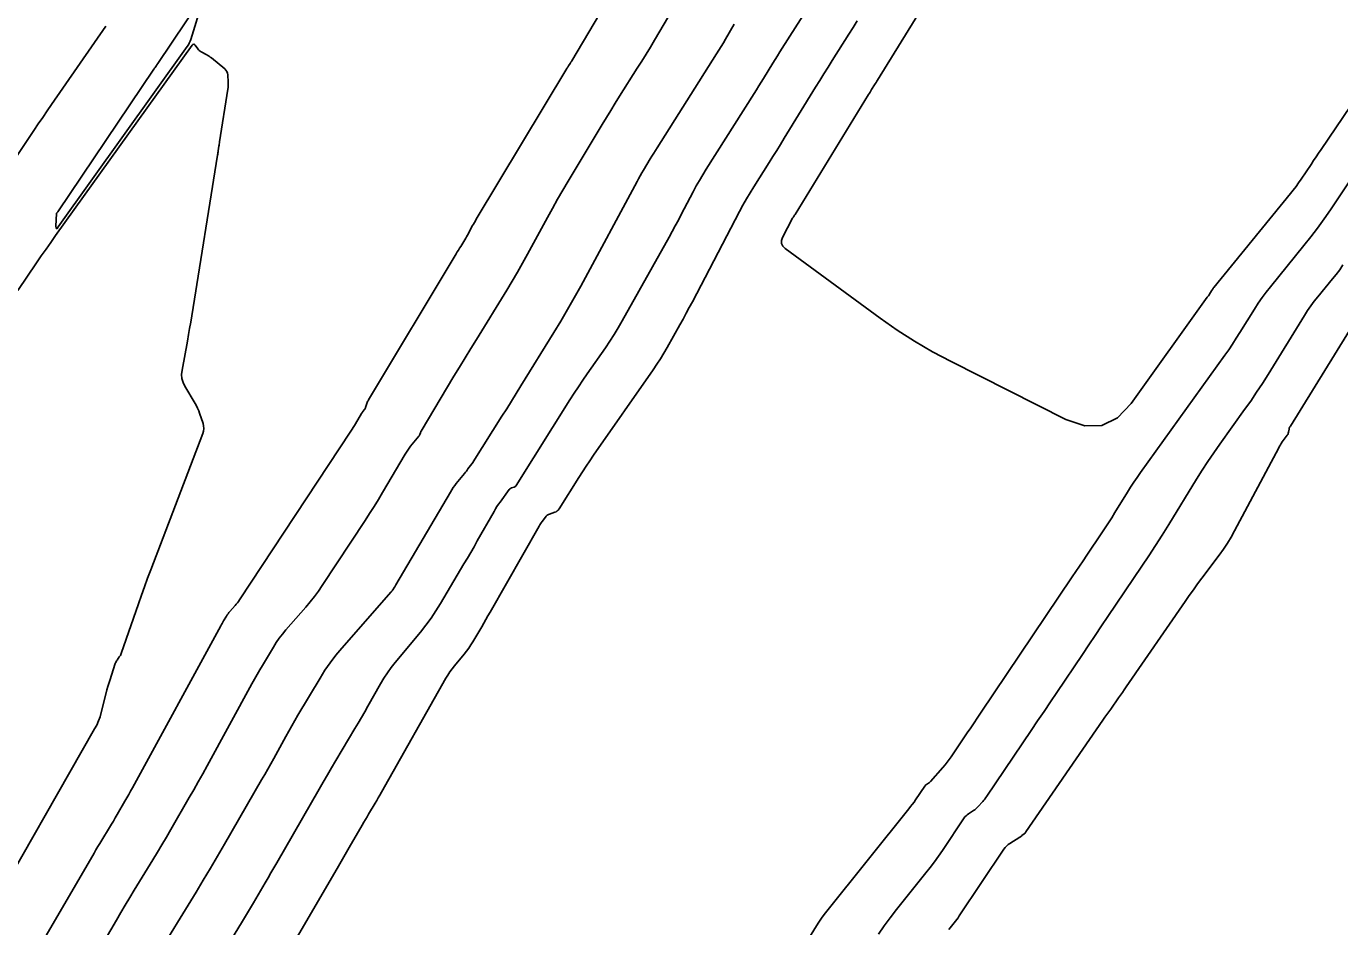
# Model space of a CAD drawing. Extents: x 658976 to 668721, y 639543 to 647196.
# Drawn here: x 661874.7 to 661989.7, y 641576.8 to 641655.6 of the extents above; entities that cross this region are included whole.
import ezdxf

# ---------------------------------------------------------------- set-up
doc = ezdxf.new("R2010")
doc.units = 0
doc.layers.add('Ex_Major Contours', color=7, linetype='Continuous')
doc.layers.add('Ex_Minor Contours', color=7, linetype='Continuous')

msp = doc.modelspace()

# ---------------------------------------------------------------- linework, layer by layer
at = {"layer": 'Ex_Major Contours'}
for points in [[(661876.05, 641575.29), (661880.64, 641583.2), (661880.8, 641583.49), (661880.97, 641583.77), (661881.14, 641584.05), (661881.31, 641584.33), (661881.99, 641585.45), (661882.16, 641585.73), (661882.33, 641586.01), (661882.49, 641586.29), (661882.66, 641586.57), (661883.34, 641587.75), (661883.51, 641588.05), (661883.67, 641588.34), (661883.84, 641588.63), (661884, 641588.93), (661891.74, 641603.1), (661891.8, 641603.21), (661891.86, 641603.32), (661891.92, 641603.42), (661891.98, 641603.53), (661892.24, 641603.96), (661892.3, 641604.06), (661892.37, 641604.16), (661892.45, 641604.26), (661892.53, 641604.35), (661892.99, 641604.88), (661893.09, 641605), (661893.19, 641605.13), (661893.28, 641605.25), (661893.37, 641605.38), (661903.13, 641620.17), (661903.24, 641620.33), (661903.34, 641620.49), (661903.44, 641620.65), (661903.53, 641620.81), (661904.05, 641621.7), (661904.08, 641621.74), (661904.11, 641621.79), (661904.14, 641621.83), (661904.18, 641621.88), (661904.31, 641622.04), (661904.34, 641622.09), (661904.37, 641622.13), (661904.4, 641622.18), (661904.42, 641622.23), (661904.53, 641622.59), (661904.56, 641622.67), (661904.59, 641622.74), (661904.63, 641622.82), (661904.67, 641622.89), (661912.34, 641635.69), (661912.44, 641635.85), (661912.54, 641636.02), (661912.64, 641636.18), (661912.74, 641636.34), (661913.18, 641637.05), (661913.26, 641637.18), (661913.34, 641637.32), (661913.42, 641637.46), (661913.49, 641637.6), (661913.79, 641638.16), (661913.87, 641638.29), (661913.95, 641638.43), (661914.03, 641638.57), (661914.11, 641638.71), (661922.05, 641651.92), (661922.08, 641651.97), (661922.12, 641652.03), (661922.15, 641652.09), (661922.19, 641652.14), (661922.33, 641652.37), (661922.37, 641652.42), (661922.4, 641652.48), (661922.44, 641652.54), (661922.47, 641652.6), (661928.8, 641663.31)], [(661954.98, 641660.24), (661949.25, 641650.9), (661949.18, 641650.8), (661949.12, 641650.69), (661949.05, 641650.59), (661948.99, 641650.49), (661948.72, 641650.07), (661948.66, 641649.97), (661948.59, 641649.86), (661948.53, 641649.76), (661948.46, 641649.65), (661942.02, 641639.14), (661942, 641639.11), (661941.98, 641639.09), (661941.96, 641639.06), (661941.95, 641639.03), (661941.88, 641638.92), (661941.86, 641638.9), (661941.85, 641638.87), (661941.83, 641638.84), (661941.81, 641638.81), (661940.93, 641637.13), (661940.83, 641636.85), (661940.84, 641636.59), (661940.95, 641636.36), (661941.16, 641636.16), (661949.47, 641630.06), (661950.96, 641629.01), (661952.49, 641628.03), (661954.06, 641627.11), (661955.68, 641626.25), (661965.74, 641621.18), (661967.39, 641620.62), (661968.89, 641620.66), (661970.25, 641621.32), (661971.45, 641622.59), (661978.12, 641631.88), (661978.17, 641631.95), (661978.22, 641632.02), (661978.27, 641632.09), (661978.31, 641632.16), (661978.49, 641632.46), (661978.54, 641632.53), (661978.59, 641632.6), (661978.64, 641632.67), (661978.69, 641632.74), (661985.41, 641640.96), (661985.65, 641641.27), (661985.89, 641641.58), (661986.11, 641641.9), (661986.34, 641642.22), (661987.21, 641643.52), (661987.42, 641643.85), (661987.64, 641644.18), (661987.86, 641644.5), (661988.08, 641644.83), (661995.11, 641655.21)], [(661881.68, 641655.64), (661876.92, 641648.78), (661876.53, 641648.21), (661876.14, 641647.64), (661875.75, 641647.07), (661875.37, 641646.5), (661873.25, 641643.35)]]:
    msp.add_lwpolyline(points, dxfattribs=at)
at = {"layer": 'Ex_Minor Contours'}
for points in [[(661880.92, 641574.44), (661882.59, 641577.32), (661882.97, 641577.99), (661883.37, 641578.65), (661883.76, 641579.31), (661884.16, 641579.97), (661885.78, 641582.61), (661886.18, 641583.28), (661886.58, 641583.94), (661886.97, 641584.61), (661887.36, 641585.27), (661888.97, 641588.07), (661889.37, 641588.75), (661889.76, 641589.45), (661890.15, 641590.14), (661890.53, 641590.84), (661894.45, 641598.02), (661894.68, 641598.43), (661894.91, 641598.83), (661895.14, 641599.24), (661895.38, 641599.64), (661896.34, 641601.25), (661896.58, 641601.64), (661896.85, 641602.02), (661897.13, 641602.39), (661897.43, 641602.75), (661899.18, 641604.74), (661899.56, 641605.2), (661899.93, 641605.67), (661900.29, 641606.15), (661900.62, 641606.64), (661904.38, 641612.33), (661904.77, 641612.94), (661905.16, 641613.55), (661905.54, 641614.16), (661905.9, 641614.78), (661907.88, 641618.15), (661907.99, 641618.32), (661908.1, 641618.49), (661908.22, 641618.66), (661908.35, 641618.83), (661909.08, 641619.73), (661909.11, 641619.76), (661909.13, 641619.79), (661909.14, 641619.83), (661909.16, 641619.87), (661909.21, 641620.02), (661909.22, 641620.05), (661909.24, 641620.09), (661909.25, 641620.13), (661909.27, 641620.16), (661912.15, 641624.96), (661912.64, 641625.77), (661913.13, 641626.58), (661913.62, 641627.39), (661914.12, 641628.19), (661916.78, 641632.5), (661917.25, 641633.28), (661917.71, 641634.07), (661918.16, 641634.86), (661918.6, 641635.66), (661920.34, 641638.87), (661920.77, 641639.67), (661921.22, 641640.47), (661921.68, 641641.26), (661922.14, 641642.05), (661925.13, 641647.02), (661925.51, 641647.64), (661925.88, 641648.25), (661926.27, 641648.87), (661926.65, 641649.49), (661928.2, 641651.94), (661928.59, 641652.55), (661928.97, 641653.17), (661929.35, 641653.79), (661929.72, 641654.41), (661934.24, 641662.08)], [(661890.23, 641571.65), (661893.54, 641577.09), (661893.81, 641577.52), (661894.07, 641577.96), (661894.33, 641578.4), (661894.59, 641578.84), (661895.62, 641580.6), (661895.87, 641581.04), (661896.13, 641581.48), (661896.39, 641581.92), (661896.64, 641582.36), (661900.34, 641588.79), (661900.7, 641589.42), (661901.07, 641590.05), (661901.44, 641590.68), (661901.82, 641591.31), (661903.48, 641594.11), (661903.77, 641594.59), (661904.06, 641595.08), (661904.34, 641595.57), (661904.62, 641596.07), (661905.73, 641598.04), (661906.02, 641598.52), (661906.33, 641598.99), (661906.66, 641599.45), (661907.01, 641599.89), (661909.22, 641602.56), (661909.7, 641603.16), (661910.15, 641603.77), (661910.57, 641604.41), (661910.98, 641605.06), (661913.03, 641608.55), (661913.33, 641609.04), (661913.62, 641609.54), (661913.91, 641610.04), (661914.19, 641610.55), (661915.66, 641613.13), (661915.79, 641613.34), (661915.92, 641613.55), (661916.05, 641613.75), (661916.19, 641613.95), (661916.98, 641615.04), (661917.02, 641615.09), (661917.07, 641615.12), (661917.12, 641615.16), (661917.18, 641615.18), (661917.42, 641615.26), (661917.47, 641615.28), (661917.52, 641615.31), (661917.56, 641615.35), (661917.6, 641615.4), (661922.3, 641622.89), (661922.68, 641623.47), (661923.05, 641624.05), (661923.44, 641624.62), (661923.83, 641625.19), (661925.42, 641627.46), (661925.8, 641628.04), (661926.18, 641628.62), (661926.54, 641629.21), (661926.88, 641629.81), (661930.99, 641637.15), (661931.26, 641637.64), (661931.53, 641638.14), (661931.8, 641638.64), (661932.06, 641639.14), (661933.11, 641641.13), (661933.37, 641641.63), (661933.65, 641642.12), (661933.94, 641642.61), (661934.23, 641643.09), (661938.44, 641649.73), (661938.65, 641650.06), (661938.85, 641650.39), (661939.06, 641650.72), (661939.26, 641651.05), (661940.08, 641652.38), (661940.28, 641652.71), (661940.49, 641653.04), (661940.69, 641653.37), (661940.9, 641653.7), (661945.44, 641660.86)], [(661890.14, 641657.78), (661889.11, 641654.46), (661889.05, 641654.3), (661888.98, 641654.14), (661888.9, 641653.99), (661888.8, 641653.84), (661877.5, 641638.04), (661877.41, 641637.92), (661877.34, 641637.9), (661877.31, 641637.96), (661877.3, 641638.11), (661877.36, 641639.22), (661877.36, 641639.24), (661877.37, 641639.26), (661877.37, 641639.27), (661877.38, 641639.28), (661877.44, 641639.33), (661877.45, 641639.34), (661877.46, 641639.36), (661877.47, 641639.37), (661877.48, 641639.38), (661885.87, 641651.85), (661885.9, 641651.89), (661885.93, 641651.94), (661885.96, 641651.98), (661885.99, 641652.02), (661886.11, 641652.19), (661886.13, 641652.23), (661886.16, 641652.27), (661886.19, 641652.32), (661886.22, 641652.36), (661889.93, 641657.88)], [(661886, 641573.95), (661889.57, 641579.78), (661890.2, 641580.82), (661890.83, 641581.87), (661891.45, 641582.92), (661892.06, 641583.97), (661895.31, 641589.61), (661895.58, 641590.08), (661895.85, 641590.55), (661896.11, 641591.02), (661896.38, 641591.5), (661897.42, 641593.4), (661897.68, 641593.88), (661897.95, 641594.35), (661898.22, 641594.82), (661898.49, 641595.29), (661900.43, 641598.53), (661900.86, 641599.22), (661901.32, 641599.88), (661901.81, 641600.53), (661902.33, 641601.15), (661906.65, 641606.07), (661906.69, 641606.12), (661906.73, 641606.17), (661906.76, 641606.22), (661906.8, 641606.27), (661906.94, 641606.48), (661906.97, 641606.53), (661907.01, 641606.59), (661907.04, 641606.64), (661907.07, 641606.69), (661911.84, 641614.82), (661911.96, 641615.01), (661912.09, 641615.21), (661912.22, 641615.39), (661912.36, 641615.58), (661913.08, 641616.46), (661913.16, 641616.56), (661913.24, 641616.66), (661913.31, 641616.75), (661913.38, 641616.85), (661913.82, 641617.45), (661913.82, 641617.45), (661913.82, 641617.45), (661913.83, 641617.46), (661913.84, 641617.46), (661913.84, 641617.46), (661913.84, 641617.46), (661913.84, 641617.46), (661916.35, 641621.46), (661916.77, 641622.12), (661917.19, 641622.79), (661917.6, 641623.46), (661918.01, 641624.13), (661920.89, 641628.79), (661921.5, 641629.79), (661922.1, 641630.81), (661922.68, 641631.83), (661923.25, 641632.86), (661928.19, 641642.02), (661928.32, 641642.27), (661928.47, 641642.52), (661928.61, 641642.77), (661928.75, 641643.02), (661929.34, 641644), (661929.49, 641644.24), (661929.64, 641644.49), (661929.79, 641644.73), (661929.94, 641644.97), (661935.15, 641653.21), (661935.35, 641653.53), (661935.55, 641653.85), (661935.75, 641654.17), (661935.94, 641654.49), (661936.7, 641655.79)], [(661896.6, 641572.74), (661902.05, 641582.07), (661902.28, 641582.47), (661902.52, 641582.88), (661902.75, 641583.29), (661902.99, 641583.69), (661904.12, 641585.66), (661904.26, 641585.9), (661904.4, 641586.14), (661904.54, 641586.38), (661904.68, 641586.61), (661905.25, 641587.57), (661905.39, 641587.81), (661905.53, 641588.05), (661905.67, 641588.29), (661905.81, 641588.53), (661911.44, 641598.51), (661911.61, 641598.8), (661911.8, 641599.07), (661911.99, 641599.34), (661912.2, 641599.6), (661913.04, 641600.63), (661913.25, 641600.89), (661913.45, 641601.15), (661913.63, 641601.43), (661913.8, 641601.71), (661914.58, 641603.02), (661914.77, 641603.34), (661914.95, 641603.66), (661915.13, 641603.97), (661915.31, 641604.29), (661919.61, 641611.83), (661919.67, 641611.94), (661919.73, 641612.04), (661919.8, 641612.14), (661919.87, 641612.24), (661920.16, 641612.63), (661920.23, 641612.72), (661920.32, 641612.8), (661920.42, 641612.86), (661920.53, 641612.9), (661921, 641613.06), (661921.11, 641613.1), (661921.2, 641613.17), (661921.29, 641613.25), (661921.36, 641613.34), (661923.09, 641616.1), (661923.41, 641616.59), (661923.73, 641617.08), (661924.05, 641617.56), (661924.38, 641618.04), (661929.61, 641625.54), (661929.93, 641626.02), (661930.24, 641626.5), (661930.54, 641626.98), (661930.82, 641627.48), (661931.94, 641629.48), (661932.22, 641629.98), (661932.49, 641630.48), (661932.76, 641630.98), (661933.03, 641631.49), (661937.16, 641639.39), (661937.45, 641639.94), (661937.76, 641640.49), (661938.08, 641641.03), (661938.41, 641641.56), (661939.75, 641643.68), (661940.08, 641644.21), (661940.42, 641644.74), (661940.75, 641645.27), (661941.07, 641645.81), (661943.82, 641650.28), (661944.18, 641650.87), (661944.54, 641651.45), (661944.91, 641652.03), (661945.27, 641652.61), (661946.74, 641654.93), (661947.1, 641655.51), (661947.47, 641656.09)], [(661871.04, 641577.2), (661880.69, 641594.08), (661880.87, 641594.42), (661881.03, 641594.78), (661881.16, 641595.14), (661881.27, 641595.51), (661881.7, 641597.23), (661881.77, 641597.51), (661881.85, 641597.78), (661881.93, 641598.06), (661882.02, 641598.33), (661882.49, 641599.8), (661882.52, 641599.88), (661882.56, 641599.96), (661882.6, 641600.03), (661882.65, 641600.1), (661882.85, 641600.38), (661882.9, 641600.45), (661882.94, 641600.52), (661882.98, 641600.59), (661883.01, 641600.67), (661884.52, 641605.02), (661884.79, 641605.78), (661885.06, 641606.52), (661885.33, 641607.27), (661885.61, 641608.02), (661890.16, 641619.94), (661890.22, 641620.16), (661890.25, 641620.38), (661890.23, 641620.61), (661890.18, 641620.83), (661889.88, 641621.73), (661889.8, 641621.95), (661889.71, 641622.16), (661889.61, 641622.38), (661889.5, 641622.58), (661888.59, 641624.11), (661888.43, 641624.43), (661888.33, 641624.77), (661888.3, 641625.13), (661888.34, 641625.49), (661888.81, 641628.05), (661888.91, 641628.61), (661889, 641629.16), (661889.1, 641629.71), (661889.19, 641630.26), (661891.45, 641644.34), (661891.47, 641644.43), (661891.48, 641644.53), (661891.5, 641644.62), (661891.51, 641644.72), (661891.57, 641645.11), (661891.59, 641645.2), (661891.6, 641645.3), (661891.62, 641645.4), (661891.63, 641645.49), (661892.35, 641650.1), (661892.37, 641650.26), (661892.38, 641650.41), (661892.39, 641650.57), (661892.38, 641650.73), (661892.35, 641651.37), (661892.32, 641651.52), (661892.27, 641651.66), (661892.19, 641651.78), (661892.08, 641651.89), (661890.91, 641652.84), (661890.81, 641652.92), (661890.71, 641652.99), (661890.61, 641653.05), (661890.5, 641653.12), (661890.02, 641653.38), (661889.93, 641653.43), (661889.85, 641653.49), (661889.78, 641653.56), (661889.72, 641653.64), (661889.48, 641653.97), (661889.42, 641654.03), (661889.36, 641654.05), (661889.3, 641654.03), (661889.24, 641653.97), (661877.27, 641637.29), (661876.85, 641636.69), (661876.43, 641636.1), (661876.01, 641635.5), (661875.6, 641634.89), (661873.96, 641632.48)], [(661991.58, 641643.57), (661988.9, 641639.55), (661988.35, 641638.74), (661987.78, 641637.95), (661987.19, 641637.18), (661986.58, 641636.41), (661983.64, 641632.81), (661983.26, 641632.33), (661982.91, 641631.85), (661982.57, 641631.36), (661982.24, 641630.85), (661980.97, 641628.8), (661980.65, 641628.29), (661980.32, 641627.79), (661979.99, 641627.29), (661979.64, 641626.8), (661972.28, 641616.54), (661971.97, 641616.11), (661971.68, 641615.68), (661971.4, 641615.24), (661971.12, 641614.8), (661970.03, 641613.02), (661969.75, 641612.57), (661969.47, 641612.13), (661969.18, 641611.7), (661968.89, 641611.26), (661967.56, 641609.29), (661967.24, 641608.81), (661966.92, 641608.34), (661966.6, 641607.86), (661966.28, 641607.39), (661958.27, 641595.46), (661957.98, 641595.03), (661957.69, 641594.6), (661957.4, 641594.17), (661957.1, 641593.74), (661955.69, 641591.64), (661955.52, 641591.4), (661955.34, 641591.16), (661955.16, 641590.93), (661954.97, 641590.71), (661953.87, 641589.46), (661953.83, 641589.42), (661953.79, 641589.38), (661953.75, 641589.35), (661953.71, 641589.32), (661953.52, 641589.2), (661953.48, 641589.17), (661953.44, 641589.14), (661953.4, 641589.1), (661953.37, 641589.06), (661952.58, 641587.88), (661952.44, 641587.67), (661952.29, 641587.47), (661952.14, 641587.27), (661951.98, 641587.07), (661944.81, 641578.13), (661944.56, 641577.81), (661944.33, 641577.49), (661944.11, 641577.16), (661943.89, 641576.83), (661943.06, 641575.47)], [(661990, 641634.71), (661989.71, 641634.3), (661989.4, 641633.89), (661989.09, 641633.5), (661987.81, 641631.93), (661987.49, 641631.53), (661987.19, 641631.12), (661986.9, 641630.71), (661986.63, 641630.28), (661983.44, 641625.11), (661982.94, 641624.33), (661982.44, 641623.56), (661981.92, 641622.79), (661981.38, 641622.04), (661979.22, 641619.03), (661978.69, 641618.27), (661978.17, 641617.51), (661977.67, 641616.73), (661977.18, 641615.95), (661974.74, 641611.98), (661974.17, 641611.06), (661973.59, 641610.14), (661973, 641609.24), (661972.39, 641608.33), (661969.42, 641603.93), (661968.86, 641603.1), (661968.3, 641602.27), (661967.74, 641601.44), (661967.18, 641600.6), (661964.94, 641597.27), (661964.38, 641596.44), (661963.82, 641595.61), (661963.26, 641594.78), (661962.7, 641593.94), (661958.8, 641588.18), (661958.72, 641588.06), (661958.63, 641587.94), (661958.54, 641587.83), (661958.45, 641587.72), (661958.04, 641587.26), (661957.95, 641587.16), (661957.86, 641587.07), (661957.75, 641586.99), (661957.64, 641586.92), (661957.2, 641586.64), (661957.09, 641586.56), (661956.99, 641586.48), (661956.9, 641586.38), (661956.83, 641586.28), (661954.93, 641583.44), (661954.58, 641582.94), (661954.23, 641582.44), (661953.86, 641581.95), (661953.48, 641581.47), (661950.9, 641578.25), (661950.35, 641577.54), (661949.82, 641576.82), (661949.32, 641576.09)], [(661991.42, 641630.35), (661985.39, 641620.6), (661985.35, 641620.54), (661985.32, 641620.47), (661985.3, 641620.41), (661985.28, 641620.34), (661985.23, 641620.06), (661985.21, 641619.99), (661985.19, 641619.93), (661985.16, 641619.87), (661985.12, 641619.81), (661984.68, 641619.21), (661984.6, 641619.09), (661984.52, 641618.97), (661984.44, 641618.84), (661984.37, 641618.71), (661980.51, 641611.43), (661980.2, 641610.88), (661979.88, 641610.34), (661979.53, 641609.82), (661979.16, 641609.31), (661977.65, 641607.29), (661977.27, 641606.78), (661976.9, 641606.27), (661976.54, 641605.75), (661976.17, 641605.24), (661971.01, 641597.76), (661970.84, 641597.51), (661970.68, 641597.27), (661970.51, 641597.03), (661970.34, 641596.79), (661969.66, 641595.82), (661969.49, 641595.58), (661969.32, 641595.34), (661969.15, 641595.1), (661968.98, 641594.85), (661962.23, 641585.05), (661962.2, 641585), (661962.16, 641584.96), (661962.12, 641584.92), (661962.07, 641584.88), (661961.89, 641584.73), (661961.85, 641584.69), (661961.8, 641584.66), (661961.75, 641584.62), (661961.7, 641584.59), (661960.84, 641584.05), (661960.69, 641583.95), (661960.55, 641583.82), (661960.42, 641583.69), (661960.31, 641583.54), (661956.4, 641577.7), (661956.29, 641577.54), (661956.19, 641577.39), (661956.07, 641577.24), (661955.96, 641577.09), (661955.48, 641576.5)]]:
    msp.add_lwpolyline(points, dxfattribs=at)

doc.saveas('drawing.dxf')
